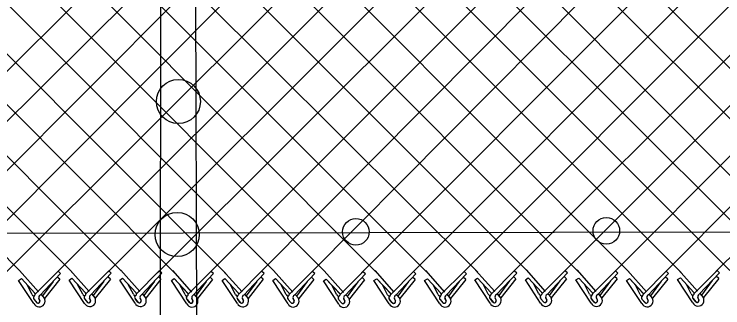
# Model space of a CAD drawing. Extents: x 0 to 1270, y 0 to 830.
# Drawn here: x 520.9 to 577.3, y 600.8 to 624.2 of the extents above; entities that cross this region are included whole.
import ezdxf

# ---------------------------------------------------------------- set-up
doc = ezdxf.new("R2010")
doc.units = 0
doc.layers.add('sb_Chainlink Fence', color=7, linetype='Continuous')
doc.layers.add('sb_Existing Structural Steel', color=7, linetype='Continuous')

msp = doc.modelspace()

# ---------------------------------------------------------------- linework, layer by layer
at = {"layer": 'sb_Chainlink Fence'}
for p, q in [((467.677, 657.561), (521.363, 603.812)), ((471.703, 657.55), (525.53, 603.69)), ((475.731, 657.559), (529.469, 603.788)), ((479.964, 657.434), (533.684, 603.644)), ((483.99, 657.431), (537.793, 603.563)), ((488.037, 657.432), (541.681, 603.694)), ((492.064, 657.422), (545.682, 603.699)), ((496.091, 657.43), (549.701, 603.737)), ((500.11, 657.318), (553.732, 603.736)), ((504.075, 603.47), (557.898, 656.937)), ((508.169, 603.557), (561.925, 656.945)), ((508.3, 657.267), (561.859, 603.673)), ((512.195, 603.56), (565.463, 656.985)), ((512.463, 657.166), (565.924, 603.624)), ((516.257, 603.673), (569.51, 657.136)), ((516.373, 657.265), (569.881, 603.684)), ((520.237, 603.604), (573.744, 657.011)), ((520.4, 657.255), (574.02, 603.643)), ((524.427, 657.264), (577.897, 603.813)), ((524.435, 603.749), (577.77, 657.009)), ((528.51, 657.141), (581.901, 603.845)), ((536.583, 657.139), (590.075, 603.705)), ((540.61, 657.129), (594.07, 603.727)), ((540.63, 603.748), (593.69, 657.172)), ((544.6, 603.674), (597.717, 657.18)), ((548.585, 603.614), (601.95, 657.055)), ((552.658, 603.669), (605.977, 657.053)), ((556.609, 603.592), (610.023, 657.054)), ((560.677, 603.724), (614.05, 657.044)), ((564.696, 603.727), (618.077, 657.052)), ((568.623, 603.616), (621.935, 657.117)), ((505.217, 656.073), (557.835, 603.665)), ((572.756, 603.705), (624.943, 656.089)), ((534.268, 655.188), (586.105, 603.139)), ((528.409, 603.698), (579.336, 654.534)), ((576.783, 603.725), (624.942, 652.058)), ((532.348, 603.625), (577.22, 648.396)), ((536.549, 603.675), (579.256, 646.391)), ((521.363, 603.812), (522.881, 602.104)), ((522.622, 601.927), (524.435, 603.749)), ((523.021, 601.856), (524.633, 603.57)), ((524.633, 603.57), (524.435, 603.749)), ((525.392, 603.835), (526.909, 602.126)), ((526.65, 601.95), (528.464, 603.771)), ((527.049, 601.879), (528.662, 603.592)), ((528.662, 603.592), (528.464, 603.771)), ((529.418, 603.838), (530.936, 602.129)), ((530.677, 601.953), (532.49, 603.774)), ((531.075, 601.881), (532.688, 603.595)), ((532.688, 603.595), (532.49, 603.774)), ((533.532, 603.802), (535.049, 602.093)), ((534.79, 601.917), (536.604, 603.738)), ((535.189, 601.846), (536.801, 603.559)), ((536.801, 603.559), (536.604, 603.738)), ((537.558, 603.812), (539.076, 602.103)), ((538.817, 601.927), (540.63, 603.748)), ((539.216, 601.856), (540.828, 603.569)), ((540.828, 603.569), (540.63, 603.748)), ((541.585, 603.804), (543.103, 602.095)), ((542.844, 601.919), (544.657, 603.74)), ((543.243, 601.847), (544.855, 603.561)), ((544.855, 603.561), (544.657, 603.74)), ((545.617, 603.774), (547.134, 602.065)), ((546.875, 601.889), (548.689, 603.71)), ((547.274, 601.818), (548.887, 603.531)), ((548.887, 603.531), (548.689, 603.71)), ((549.645, 603.796), (551.163, 602.087)), ((550.903, 601.911), (552.717, 603.733)), ((551.302, 601.84), (552.915, 603.553)), ((552.915, 603.553), (552.717, 603.733)), ((553.671, 603.799), (555.189, 602.09)), ((554.93, 601.914), (556.743, 603.736)), ((555.329, 601.843), (556.941, 603.556)), ((556.941, 603.556), (556.743, 603.736)), ((557.661, 603.847), (559.179, 602.138)), ((558.919, 601.962), (560.733, 603.784)), ((559.318, 601.891), (560.931, 603.604)), ((560.931, 603.604), (560.733, 603.784)), ((561.688, 603.857), (563.206, 602.148)), ((562.946, 601.972), (564.76, 603.794)), ((563.345, 601.901), (564.958, 603.614)), ((564.958, 603.614), (564.76, 603.794)), ((565.715, 603.849), (567.233, 602.14)), ((566.973, 601.964), (568.787, 603.785)), ((567.372, 601.893), (568.985, 603.606)), ((568.985, 603.606), (568.787, 603.785)), ((569.746, 603.819), (571.264, 602.11)), ((571.005, 601.934), (572.818, 603.756)), ((571.403, 601.863), (573.016, 603.576)), ((573.016, 603.576), (572.818, 603.756)), ((573.798, 603.873), (575.316, 602.165)), ((575.056, 601.989), (576.87, 603.81)), ((575.455, 601.917), (577.068, 603.631)), ((577.068, 603.631), (576.87, 603.81)), ((521.291, 603.019), (521.514, 603.171)), ((522.51, 601.174), (521.291, 603.019)), ((521.514, 603.171), (522.592, 602.009)), ((521.514, 603.171), (522.599, 602.002)), ((524.047, 602.941), (523.198, 601.786)), ((524.566, 603.107), (523.36, 601.589)), ((524.566, 603.107), (524.368, 603.286)), ((525.32, 603.041), (525.543, 603.193)), ((526.538, 601.196), (525.32, 603.041)), ((525.543, 603.193), (526.621, 602.031)), ((525.543, 603.193), (526.628, 602.025)), ((528.075, 602.963), (527.226, 601.808)), ((528.595, 603.129), (527.388, 601.612)), ((528.595, 603.129), (528.397, 603.308)), ((529.346, 603.044), (529.569, 603.196)), ((530.564, 601.199), (529.346, 603.044)), ((529.569, 603.196), (530.647, 602.034)), ((529.569, 603.196), (530.654, 602.027)), ((532.101, 602.966), (531.253, 601.811)), ((532.621, 603.132), (531.415, 601.614)), ((532.621, 603.132), (532.423, 603.311)), ((533.46, 603.008), (533.683, 603.16)), ((534.678, 601.163), (533.46, 603.008)), ((533.683, 603.16), (534.761, 601.998)), ((533.683, 603.16), (534.767, 601.992)), ((536.215, 602.93), (535.366, 601.775)), ((536.734, 603.096), (535.528, 601.579)), ((536.734, 603.096), (536.536, 603.275)), ((537.486, 603.018), (537.709, 603.17)), ((538.705, 601.174), (537.486, 603.018)), ((537.709, 603.17), (538.787, 602.009)), ((537.709, 603.17), (538.794, 602.002)), ((540.242, 602.94), (539.393, 601.785)), ((540.761, 603.106), (539.555, 601.589)), ((540.761, 603.106), (540.563, 603.285)), ((541.513, 603.01), (541.736, 603.162)), ((542.732, 601.165), (541.513, 603.01)), ((541.736, 603.162), (542.814, 602)), ((541.736, 603.162), (542.821, 601.993)), ((544.269, 602.932), (543.42, 601.777)), ((544.788, 603.098), (543.582, 601.58)), ((544.788, 603.098), (544.59, 603.277)), ((545.545, 602.98), (545.768, 603.132)), ((546.763, 601.136), (545.545, 602.98)), ((545.768, 603.132), (546.846, 601.971)), ((545.768, 603.132), (546.853, 601.964)), ((548.3, 602.902), (547.451, 601.747)), ((548.819, 603.068), (547.613, 601.551)), ((548.819, 603.068), (548.622, 603.247)), ((549.573, 603.002), (549.796, 603.155)), ((550.791, 601.158), (549.573, 603.002)), ((549.796, 603.155), (550.874, 601.993)), ((549.796, 603.155), (550.881, 601.986)), ((552.328, 602.924), (551.48, 601.769)), ((552.848, 603.09), (551.641, 601.573)), ((552.848, 603.09), (552.65, 603.27)), ((553.599, 603.005), (553.822, 603.158)), ((554.818, 601.161), (553.599, 603.005)), ((553.822, 603.158), (554.9, 601.996)), ((553.822, 603.158), (554.907, 601.989)), ((556.355, 602.927), (555.506, 601.772)), ((556.874, 603.093), (555.668, 601.576)), ((556.874, 603.093), (556.676, 603.273)), ((557.589, 603.053), (557.812, 603.206)), ((558.807, 601.209), (557.589, 603.053)), ((557.812, 603.206), (558.89, 602.044)), ((557.812, 603.206), (558.897, 602.037)), ((560.344, 602.975), (559.496, 601.82)), ((560.864, 603.141), (559.657, 601.624)), ((560.864, 603.141), (560.666, 603.321)), ((561.616, 603.063), (561.839, 603.216)), ((562.834, 601.219), (561.616, 603.063)), ((561.839, 603.216), (562.917, 602.054)), ((561.839, 603.216), (562.924, 602.047)), ((564.371, 602.985), (563.523, 601.83)), ((564.891, 603.151), (563.684, 601.634)), ((564.891, 603.151), (564.693, 603.331)), ((565.643, 603.055), (565.866, 603.208)), ((566.861, 601.211), (565.643, 603.055)), ((565.866, 603.208), (566.944, 602.046)), ((565.866, 603.208), (566.951, 602.039)), ((568.398, 602.977), (567.55, 601.822)), ((568.918, 603.143), (567.711, 601.626)), ((568.918, 603.143), (568.72, 603.322)), ((569.674, 603.025), (569.897, 603.178)), ((570.892, 601.181), (569.674, 603.025)), ((569.897, 603.178), (570.975, 602.016)), ((569.897, 603.178), (570.982, 602.009)), ((572.429, 602.947), (571.581, 601.792)), ((572.949, 603.113), (571.743, 601.596)), ((572.949, 603.113), (572.751, 603.293)), ((573.726, 603.08), (573.949, 603.232)), ((574.944, 601.235), (573.726, 603.08)), ((573.949, 603.232), (575.027, 602.07)), ((573.949, 603.232), (575.034, 602.063)), ((576.481, 603.002), (575.633, 601.847)), ((577.001, 603.168), (575.794, 601.65)), ((577.001, 603.168), (576.803, 603.347)), ((522.371, 601.902), (521.965, 602.678)), ((526.399, 601.924), (525.993, 602.7)), ((530.426, 601.927), (530.02, 602.703)), ((534.539, 601.891), (534.133, 602.667)), ((538.566, 601.901), (538.16, 602.677)), ((542.593, 601.893), (542.187, 602.669)), ((546.624, 601.863), (546.218, 602.639)), ((550.653, 601.886), (550.247, 602.661)), ((554.679, 601.889), (554.273, 602.664)), ((558.669, 601.937), (558.263, 602.712)), ((562.695, 601.947), (562.29, 602.723)), ((566.723, 601.938), (566.317, 602.714)), ((570.754, 601.909), (570.348, 602.684)), ((574.806, 601.963), (574.4, 602.739)), ((523.088, 601.904), (523.336, 601.611)), ((523.091, 601.9), (523.337, 601.61)), ((527.117, 601.926), (527.364, 601.633)), ((527.12, 601.922), (527.365, 601.632)), ((531.143, 601.929), (531.391, 601.636)), ((531.146, 601.925), (531.392, 601.635)), ((535.256, 601.893), (535.504, 601.6)), ((535.26, 601.889), (535.505, 601.599)), ((539.283, 601.904), (539.531, 601.61)), ((539.286, 601.899), (539.532, 601.609)), ((543.31, 601.895), (543.558, 601.602)), ((543.313, 601.891), (543.559, 601.601)), ((547.341, 601.865), (547.589, 601.572)), ((547.345, 601.861), (547.59, 601.571)), ((551.37, 601.888), (551.617, 601.595)), ((551.373, 601.883), (551.619, 601.594)), ((555.396, 601.891), (555.644, 601.598)), ((555.4, 601.886), (555.645, 601.597)), ((559.386, 601.939), (559.634, 601.646)), ((559.389, 601.934), (559.635, 601.645)), ((563.413, 601.949), (563.66, 601.656)), ((563.416, 601.944), (563.662, 601.655)), ((567.44, 601.941), (567.687, 601.647)), ((567.443, 601.936), (567.689, 601.646)), ((571.471, 601.911), (571.719, 601.618)), ((571.474, 601.906), (571.72, 601.617)), ((575.523, 601.965), (575.771, 601.672)), ((575.526, 601.961), (575.772, 601.671)), ((575.771, 601.672), (575.789, 601.638)), ((522.735, 601.267), (522.533, 601.508)), ((522.533, 601.508), (522.756, 601.245)), ((522.996, 601.409), (522.915, 601.587)), ((522.915, 601.58), (522.996, 601.413)), ((523.336, 601.611), (523.354, 601.577)), ((523.354, 601.577), (523.369, 601.54)), ((526.764, 601.289), (526.562, 601.531)), ((526.562, 601.531), (526.784, 601.267)), ((527.025, 601.432), (526.943, 601.609)), ((526.943, 601.603), (527.025, 601.436)), ((527.364, 601.633), (527.382, 601.599)), ((527.382, 601.599), (527.398, 601.563)), ((530.79, 601.292), (530.588, 601.534)), ((530.588, 601.534), (530.811, 601.27)), ((531.051, 601.435), (530.97, 601.612)), ((530.97, 601.605), (531.051, 601.439)), ((531.391, 601.636), (531.409, 601.602)), ((531.409, 601.602), (531.424, 601.566)), ((534.904, 601.256), (534.702, 601.498)), ((534.702, 601.498), (534.924, 601.234)), ((535.165, 601.399), (535.083, 601.576)), ((535.083, 601.57), (535.164, 601.403)), ((535.504, 601.6), (535.522, 601.566)), ((535.522, 601.566), (535.538, 601.53)), ((538.93, 601.266), (538.728, 601.508)), ((538.728, 601.508), (538.951, 601.244)), ((539.191, 601.409), (539.11, 601.586)), ((539.11, 601.58), (539.191, 601.413)), ((539.531, 601.61), (539.549, 601.576)), ((539.549, 601.576), (539.564, 601.54)), ((542.957, 601.258), (542.755, 601.5)), ((542.755, 601.5), (542.978, 601.236)), ((543.219, 601.401), (543.137, 601.578)), ((543.137, 601.571), (543.218, 601.405)), ((543.558, 601.602), (543.576, 601.568)), ((543.576, 601.568), (543.592, 601.532)), ((546.989, 601.228), (546.787, 601.47)), ((546.787, 601.47), (547.009, 601.206)), ((547.25, 601.371), (547.168, 601.548)), ((547.168, 601.542), (547.25, 601.375)), ((547.589, 601.572), (547.607, 601.538)), ((547.607, 601.538), (547.623, 601.502)), ((551.017, 601.25), (550.815, 601.492)), ((550.815, 601.492), (551.038, 601.229)), ((551.278, 601.393), (551.196, 601.57)), ((551.197, 601.564), (551.278, 601.397)), ((551.617, 601.595), (551.636, 601.561)), ((551.636, 601.561), (551.651, 601.524)), ((555.043, 601.253), (554.841, 601.495)), ((554.841, 601.495), (555.064, 601.232)), ((555.305, 601.396), (555.223, 601.573)), ((555.223, 601.567), (555.304, 601.4)), ((555.644, 601.598), (555.662, 601.564)), ((555.662, 601.564), (555.678, 601.527)), ((559.033, 601.301), (558.831, 601.543)), ((558.831, 601.543), (559.054, 601.28)), ((559.294, 601.444), (559.212, 601.621)), ((559.213, 601.615), (559.294, 601.448)), ((559.634, 601.646), (559.652, 601.612)), ((559.652, 601.612), (559.667, 601.575)), ((563.06, 601.312), (562.858, 601.553)), ((562.858, 601.553), (563.08, 601.29)), ((563.321, 601.454), (563.239, 601.631)), ((563.24, 601.625), (563.321, 601.458)), ((563.66, 601.656), (563.678, 601.622)), ((563.678, 601.622), (563.694, 601.585)), ((567.087, 601.303), (566.885, 601.545)), ((566.885, 601.545), (567.108, 601.282)), ((567.348, 601.446), (567.266, 601.623)), ((567.267, 601.617), (567.348, 601.45)), ((567.687, 601.647), (567.706, 601.613)), ((567.706, 601.613), (567.721, 601.577)), ((571.118, 601.273), (570.916, 601.515)), ((570.916, 601.515), (571.139, 601.252)), ((571.379, 601.416), (571.298, 601.593)), ((571.298, 601.587), (571.379, 601.42)), ((571.719, 601.618), (571.737, 601.584)), ((571.737, 601.584), (571.752, 601.547)), ((575.17, 601.328), (574.968, 601.57)), ((574.968, 601.57), (575.191, 601.306)), ((575.431, 601.47), (575.349, 601.648)), ((575.35, 601.641), (575.431, 601.474)), ((575.789, 601.638), (575.804, 601.601))]:
    msp.add_line(p, q, dxfattribs=at)
for centre, radius, start, end in [((522.497, 601.924), 0.128, 189.9304, 40.9785), ((522.663, 601.65), 0.192, 126.9947, 219.7983), ((522.668, 601.65), 0.195, 127.7656, 226.3328), ((523.109, 601.666), 0.209, 114.8422, 203.5167), ((526.525, 601.946), 0.128, 189.9304, 40.9785), ((526.692, 601.673), 0.192, 126.9947, 219.7983), ((526.697, 601.672), 0.195, 127.7656, 226.3328), ((527.137, 601.689), 0.209, 114.8422, 203.5167), ((530.552, 601.949), 0.128, 189.9304, 40.9785), ((530.718, 601.675), 0.192, 126.9947, 219.7983), ((530.723, 601.675), 0.195, 127.7656, 226.3328), ((531.163, 601.691), 0.209, 114.8422, 203.5167), ((534.665, 601.913), 0.128, 189.9304, 40.9785), ((534.831, 601.639), 0.192, 126.9947, 219.7983), ((534.837, 601.639), 0.195, 127.7656, 226.3328), ((535.277, 601.656), 0.209, 114.8422, 203.5167), ((538.692, 601.923), 0.128, 189.9304, 40.9785), ((538.858, 601.65), 0.192, 126.9947, 219.7983), ((538.863, 601.649), 0.195, 127.7656, 226.3328), ((539.303, 601.666), 0.209, 114.8422, 203.5167), ((542.719, 601.915), 0.128, 189.9304, 40.9785), ((542.885, 601.641), 0.192, 126.9947, 219.7983), ((542.89, 601.641), 0.195, 127.7656, 226.3328), ((543.331, 601.657), 0.209, 114.8422, 203.5167), ((546.75, 601.885), 0.128, 189.9304, 40.9785), ((546.916, 601.612), 0.192, 126.9947, 219.7983), ((546.922, 601.611), 0.195, 127.7656, 226.3328), ((547.362, 601.628), 0.209, 114.8422, 203.5167), ((550.779, 601.908), 0.128, 189.9304, 40.9785), ((550.945, 601.634), 0.192, 126.9947, 219.7983), ((550.95, 601.634), 0.195, 127.7656, 226.3328), ((551.39, 601.65), 0.209, 114.8422, 203.5167), ((554.805, 601.911), 0.128, 189.9304, 40.9785), ((554.971, 601.637), 0.192, 126.9947, 219.7983), ((554.976, 601.637), 0.195, 127.7656, 226.3328), ((555.417, 601.653), 0.209, 114.8422, 203.5167), ((558.795, 601.959), 0.128, 189.9304, 40.9785), ((558.961, 601.685), 0.192, 126.9947, 219.7983), ((558.966, 601.685), 0.195, 127.7656, 226.3328), ((559.406, 601.701), 0.209, 114.8422, 203.5167), ((562.821, 601.969), 0.128, 189.9304, 40.9785), ((562.988, 601.695), 0.192, 126.9947, 219.7983), ((562.993, 601.695), 0.195, 127.7656, 226.3328), ((563.433, 601.711), 0.209, 114.8422, 203.5167), ((566.849, 601.961), 0.128, 189.9304, 40.9785), ((567.015, 601.687), 0.192, 126.9947, 219.7983), ((567.02, 601.687), 0.195, 127.7656, 226.3328), ((567.46, 601.703), 0.209, 114.8422, 203.5167), ((570.88, 601.931), 0.128, 189.9304, 40.9785), ((571.046, 601.657), 0.192, 126.9947, 219.7983), ((571.051, 601.657), 0.195, 127.7656, 226.3328), ((571.491, 601.673), 0.209, 114.8422, 203.5167), ((574.932, 601.985), 0.128, 189.9304, 40.9785), ((575.098, 601.711), 0.192, 126.9947, 219.7983), ((575.103, 601.711), 0.195, 127.7656, 226.3328), ((575.364, 601.443), 0.468, 206.3202, 29.2269), ((575.543, 601.727), 0.209, 114.8422, 203.5167), ((522.929, 601.381), 0.468, 206.3202, 29.2269), ((522.852, 601.364), 0.152, 219.8632, 17.4852), ((522.852, 601.363), 0.152, 230.7826, 19.2656), ((526.957, 601.404), 0.468, 206.3202, 29.2269), ((526.88, 601.386), 0.152, 219.8632, 17.4852), ((526.881, 601.385), 0.152, 230.7826, 19.2656), ((530.984, 601.407), 0.468, 206.3202, 29.2269), ((530.907, 601.389), 0.152, 219.8632, 17.4852), ((530.907, 601.388), 0.152, 230.7826, 19.2656), ((535.097, 601.371), 0.468, 206.3202, 29.2269), ((535.02, 601.353), 0.152, 219.8632, 17.4852), ((535.021, 601.352), 0.152, 230.7826, 19.2656), ((539.124, 601.381), 0.468, 206.3202, 29.2269), ((539.047, 601.363), 0.152, 219.8632, 17.4852), ((539.047, 601.363), 0.152, 230.7826, 19.2656), ((543.151, 601.373), 0.468, 206.3202, 29.2269), ((543.074, 601.355), 0.152, 219.8632, 17.4852), ((543.074, 601.354), 0.152, 230.7826, 19.2656), ((547.182, 601.343), 0.468, 206.3202, 29.2269), ((547.105, 601.325), 0.152, 219.8632, 17.4852), ((547.106, 601.325), 0.152, 230.7826, 19.2656), ((551.21, 601.365), 0.468, 206.3202, 29.2269), ((551.133, 601.348), 0.152, 219.8632, 17.4852), ((551.134, 601.347), 0.152, 230.7826, 19.2656), ((555.237, 601.368), 0.468, 206.3202, 29.2269), ((555.16, 601.35), 0.152, 219.8632, 17.4852), ((555.16, 601.35), 0.152, 230.7826, 19.2656), ((559.227, 601.416), 0.468, 206.3202, 29.2269), ((559.15, 601.399), 0.152, 219.8632, 17.4852), ((559.15, 601.398), 0.152, 230.7826, 19.2656), ((563.253, 601.426), 0.468, 206.3202, 29.2269), ((563.176, 601.409), 0.152, 219.8632, 17.4852), ((563.177, 601.408), 0.152, 230.7826, 19.2656), ((567.28, 601.418), 0.468, 206.3202, 29.2269), ((567.203, 601.4), 0.152, 219.8632, 17.4852), ((567.204, 601.4), 0.152, 230.7826, 19.2656), ((571.312, 601.388), 0.468, 206.3202, 29.2269), ((571.235, 601.371), 0.152, 219.8632, 17.4852), ((571.235, 601.37), 0.152, 230.7826, 19.2656), ((575.287, 601.425), 0.152, 219.8632, 17.4852), ((575.287, 601.424), 0.152, 230.7826, 19.2656)]:
    msp.add_arc(centre, radius, start, end, dxfattribs=at)
at = {"layer": 'sb_Existing Structural Steel'}
for p, q in [((532.574, 599.549), (532.683, 661.113)), ((535.466, 599.528), (535.273, 661.124)), ((414.308, 606.611), (625.03, 606.961))]:
    msp.add_line(p, q, dxfattribs=at)
for centre, radius in [((534.009, 617.251), 1.752), ((533.917, 606.672), 1.752), ((548.134, 606.878), 1.06), ((568.061, 606.961), 1.06)]:
    msp.add_circle(centre, radius, dxfattribs=at)

doc.saveas('drawing.dxf')
